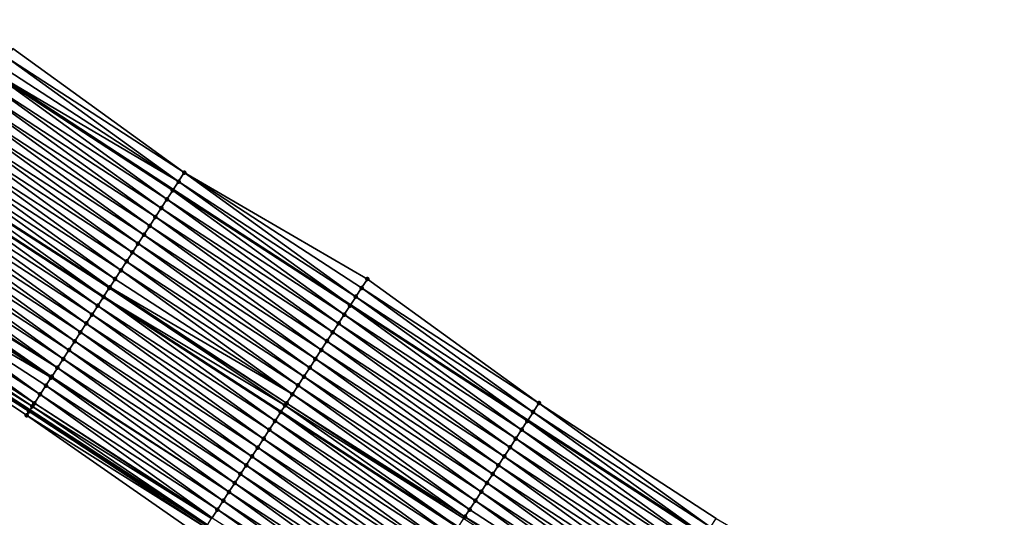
# Model space of a CAD drawing. Header units: feet. Extents: x 2017424 to 2024169, y 808042 to 818730.
# Tile 273 of 329: x 2021786 to 2021879, y 814886 to 814933. Entities that reach past the tile are written whole.
import ezdxf

# ---------------------------------------------------------------- set-up
doc = ezdxf.new("R2010")
doc.units = ezdxf.units.FT
doc.header["$MEASUREMENT"] = 0
for name, color, linetype, lineweight in [('EP_Travel Lane', 172, 'Continuous', 53), ('NB-Road Shots', 141, 'Continuous', 100), ('NB-Road X-Section', 40, 'Continuous', 13), ('STRIPING', 60, 'Continuous', 53)]:
    doc.layers.add(name, color=color, linetype=linetype, lineweight=lineweight)
doc.layers.add('I-77-MM15-17_NB-Surface-BORDER', color=7, linetype='Continuous')
doc.layers.add('I-77-MM15-17_NB-Surface-TIN', color=7, linetype='Continuous')

msp = doc.modelspace()

# ---------------------------------------------------------------- linework, layer by layer
at = {"layer": 'EP_Travel Lane'}
for points in [[(2021582.832072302, 815059.0955359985, 243.9616392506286), (2021599.030006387, 815047.9141946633, 244.4172410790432), (2021615.846685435, 815037.092361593, 244.738032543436), (2021632.660341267, 815026.2724740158, 245.2276006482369), (2021649.444049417, 815015.3863748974, 245.6328222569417), (2021666.188384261, 815004.4595827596, 246.1222507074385), (2021682.93083216, 814993.5340219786, 246.6919908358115), (2021699.67319077, 814982.6085194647, 247.2655303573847), (2021716.415935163, 814971.6827652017, 247.8226491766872), (2021733.158527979, 814960.7571098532, 248.386220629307), (2021749.900246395, 814949.8320251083, 248.9870081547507), (2021766.641807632, 814938.9070429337, 249.5944856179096), (2021783.383765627, 814927.9818018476, 250.1850750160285), (2021800.125270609, 814917.0568563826, 250.7949485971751), (2021816.880822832, 814906.1512384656, 251.4447637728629), (2021833.642137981, 814895.2612604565, 252.1279127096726), (2021850.40309877, 814884.3715126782, 252.8234227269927), (2021867.163695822, 814873.4820012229, 253.5316209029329), (2021883.924481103, 814862.5923674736, 254.2332520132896), (2021900.685677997, 814851.7024662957, 254.9205264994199), (2021917.447460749, 814840.8121844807, 255.587366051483), (2021934.209168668, 814829.9219512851, 256.2568154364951), (2021950.970670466, 814819.0318520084, 256.9334546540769), (2021967.732492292, 814808.1415448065, 257.5989318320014)], [(2021568.657210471, 815038.6342230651, 244.6175538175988), (2021585.467176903, 815027.0171468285, 244.9923675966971), (2021602.204643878, 815016.0722930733, 245.2916457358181), (2021618.939905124, 815005.1288816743, 245.714643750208), (2021635.685867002, 814994.2232422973, 246.0701522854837), (2021652.45550403, 814983.3323883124, 246.500877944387), (2021669.222810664, 814972.4430477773, 247.0306497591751), (2021685.989110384, 814961.5543611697, 247.6032181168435), (2021702.754910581, 814950.6659989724, 248.1970182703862), (2021719.521193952, 814939.7773229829, 248.7702812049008), (2021736.287310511, 814928.8887553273, 249.3506341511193), (2021753.05206261, 814918.0010738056, 249.9889786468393), (2021769.816972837, 814907.1132895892, 250.6206040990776), (2021786.5820769, 814896.2253794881, 251.2439869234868), (2021803.340871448, 814885.3389178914, 251.886172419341), (2021820.10320424, 814874.4482787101, 252.5338270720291), (2021836.863933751, 814863.5586811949, 253.2374042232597), (2021853.625174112, 814852.6687517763, 253.9231614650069), (2021870.385093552, 814841.7796805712, 254.6549955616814), (2021887.146306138, 814830.8897691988, 255.3417227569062), (2021903.907269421, 814820.0000198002, 256.0371455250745), (2021920.669073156, 814809.1097243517, 256.7032531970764), (2021937.431189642, 814798.2192257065, 257.3584516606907), (2021954.191731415, 814787.329750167, 258.0685761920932)]]:
    msp.add_polyline3d(points, dxfattribs=at)
at = {"layer": 'I-77-MM15-17_NB-Surface-BORDER', "color": 3, "linetype": 'Continuous', "lineweight": -3}
for points in [[(2021784.953433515, 814930.3929008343, 250.0692145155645), (2021801.173190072, 814918.6672616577, 250.7319945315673), (2021818.485230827, 814908.6140527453, 251.3394175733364), (2021834.700053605, 814896.8866068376, 252.0809860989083), (2021851.461611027, 814885.9964699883, 252.7556622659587), (2021868.767497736, 814875.9452049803, 253.447346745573), (2021884.437023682, 814863.3795158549, 254.2056566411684), (2021902.289474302, 814854.165670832, 254.8364021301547), (2021917.95994105, 814841.5993704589, 255.5618973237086), (2021935.517226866, 814831.9303430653, 256.178629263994), (2021951.48305417, 814819.819097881, 256.911309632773), (2021968.025621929, 814808.5923792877, 257.5935761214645)], [(2021953.582709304, 814786.3907948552, 258.043417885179), (2021937.089789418, 814797.6932051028, 257.3496178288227), (2021920.069370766, 814808.1864299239, 256.6990730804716), (2021903.305952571, 814819.073321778, 256.0183254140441), (2021886.588477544, 814830.0299460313, 255.3219448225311), (2021869.851605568, 814840.9572806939, 254.6345711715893), (2021853.190682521, 814851.9977604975, 253.8874113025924), (2021836.726386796, 814863.3464526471, 253.2290681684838), (2021819.404543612, 814873.3718366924, 252.5163250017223), (2021802.678327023, 814884.318314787, 251.8726644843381), (2021786.267550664, 814895.7407346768, 251.2377982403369), (2021769.636382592, 814906.8350176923, 250.6169466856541)]]:
    msp.add_polyline3d(points, dxfattribs=at)
at = {"layer": 'I-77-MM15-17_NB-Surface-TIN', "color": 128, "linetype": 'Continuous', "lineweight": -3}
for points in [[(2021801.173190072, 814918.6672616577, 250.7319945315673), (2021784.953433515, 814930.3929008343, 250.0692145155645), (2021784.407830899, 814929.5548560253, 250.1101036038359)], [(2021800.627754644, 814917.8291082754, 250.7657778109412), (2021784.407830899, 814929.5548560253, 250.1101036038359), (2021783.862199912, 814928.7168296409, 250.1521984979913)], [(2021800.627754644, 814917.8291082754, 250.7657778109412), (2021801.173190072, 814918.6672616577, 250.7319945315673), (2021784.407830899, 814929.5548560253, 250.1101036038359)], [(2021800.627754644, 814917.8291082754, 250.7657778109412), (2021783.862199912, 814928.7168296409, 250.1521984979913), (2021783.383765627, 814927.9818018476, 250.1850750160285)], [(2021799.537028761, 814916.1527073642, 250.8271829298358), (2021783.316677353, 814927.8787328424, 250.1896851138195), (2021782.771372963, 814927.0404943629, 250.2178993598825)], [(2021783.316677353, 814927.8787328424, 250.1896851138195), (2021800.125270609, 814917.0568563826, 250.7949485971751), (2021783.383765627, 814927.9818018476, 250.1850750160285)], [(2021800.082369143, 814916.9909224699, 250.7974391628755), (2021800.125270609, 814917.0568563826, 250.7949485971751), (2021783.316677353, 814927.8787328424, 250.1896851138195)], [(2021799.537028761, 814916.1527073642, 250.8271829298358), (2021800.082369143, 814916.9909224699, 250.7974391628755), (2021783.316677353, 814927.8787328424, 250.1896851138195)], [(2021800.627754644, 814917.8291082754, 250.7657778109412), (2021783.383765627, 814927.9818018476, 250.1850750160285), (2021800.125270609, 814917.0568563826, 250.7949485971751)], [(2021798.991793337, 814915.3144240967, 250.8524658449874), (2021782.771372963, 814927.0404943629, 250.2178993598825), (2021782.22611899, 814926.2022231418, 250.2439708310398)], [(2021798.991793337, 814915.3144240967, 250.8524658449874), (2021799.537028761, 814916.1527073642, 250.8271829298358), (2021782.771372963, 814927.0404943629, 250.2178993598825)], [(2021798.44651293, 814914.4761700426, 250.8796606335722), (2021782.22611899, 814926.2022231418, 250.2439708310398), (2021781.680850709, 814925.3639612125, 250.270650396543)], [(2021798.44651293, 814914.4761700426, 250.8796606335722), (2021798.991793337, 814915.3144240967, 250.8524658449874), (2021782.22611899, 814926.2022231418, 250.2439708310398)], [(2021797.901249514, 814913.6379049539, 250.9061332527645), (2021781.680850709, 814925.3639612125, 250.270650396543), (2021781.135575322, 814924.525703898, 250.2976320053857)], [(2021797.901249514, 814913.6379049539, 250.9061332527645), (2021798.44651293, 814914.4761700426, 250.8796606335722), (2021781.680850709, 814925.3639612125, 250.270650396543)], [(2021797.356048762, 814912.7995991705, 250.9299425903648), (2021781.135575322, 814924.525703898, 250.2976320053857), (2021780.59031661, 814923.6874357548, 250.3239049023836)], [(2021797.356048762, 814912.7995991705, 250.9299425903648), (2021797.901249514, 814913.6379049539, 250.9061332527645), (2021781.135575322, 814924.525703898, 250.2976320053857)], [(2021796.265811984, 814911.1228806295, 250.9705603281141), (2021780.045117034, 814922.8491292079, 250.347664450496), (2021779.500017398, 814922.0107577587, 250.3671764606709)], [(2021796.810892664, 814911.9612643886, 250.9518541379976), (2021780.59031661, 814923.6874357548, 250.3239049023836), (2021780.045117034, 814922.8491292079, 250.347664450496)], [(2021796.265811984, 814911.1228806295, 250.9705603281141), (2021796.810892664, 814911.9612643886, 250.9518541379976), (2021780.045117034, 814922.8491292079, 250.347664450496)], [(2021796.810892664, 814911.9612643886, 250.9518541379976), (2021797.356048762, 814912.7995991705, 250.9299425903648), (2021780.59031661, 814923.6874357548, 250.3239049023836)], [(2021795.720686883, 814910.2845257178, 250.9911544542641), (2021779.500017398, 814922.0107577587, 250.3671764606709), (2021778.95495205, 814921.1723640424, 250.3852311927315)], [(2021795.720686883, 814910.2845257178, 250.9911544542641), (2021796.265811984, 814911.1228806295, 250.9705603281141), (2021779.500017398, 814922.0107577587, 250.3671764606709)], [(2021795.175491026, 814909.4462167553, 251.014755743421), (2021778.95495205, 814921.1723640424, 250.3852311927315), (2021778.409860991, 814920.3339870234, 250.4043786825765)], [(2021795.175491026, 814909.4462167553, 251.014755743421), (2021795.720686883, 814910.2845257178, 250.9911544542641), (2021778.95495205, 814921.1723640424, 250.3852311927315)], [(2021794.630249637, 814908.6079373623, 251.0402922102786), (2021778.409860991, 814920.3339870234, 250.4043786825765), (2021777.864692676, 814919.4956601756, 250.4268096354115)], [(2021794.630249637, 814908.6079373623, 251.0402922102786), (2021795.175491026, 814909.4462167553, 251.014755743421), (2021778.409860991, 814920.3339870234, 250.4043786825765)], [(2021794.133497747, 814907.844075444, 251.0609848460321), (2021777.864692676, 814919.4956601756, 250.4268096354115), (2021777.319515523, 814918.6573390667, 250.4496161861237)], [(2021794.133497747, 814907.844075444, 251.0609848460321), (2021794.630249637, 814908.6079373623, 251.0402922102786), (2021777.864692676, 814919.4956601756, 250.4268096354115)], [(2021777.273234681, 814918.5861620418, 250.4513428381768), (2021776.780669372, 814917.8285697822, 250.4685978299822), (2021793.54623637, 814906.9408416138, 251.0816760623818)], [(2021794.085080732, 814907.7696108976, 251.0627480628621), (2021777.319515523, 814918.6573390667, 250.4496161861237), (2021777.273234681, 814918.5861620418, 250.4513428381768)], [(2021794.085080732, 814907.7696108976, 251.0627480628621), (2021777.273234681, 814918.5861620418, 250.4513428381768), (2021793.54623637, 814906.9408416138, 251.0816760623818)], [(2021794.085080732, 814907.7696108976, 251.0627480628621), (2021794.133497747, 814907.844075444, 251.0609848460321), (2021777.319515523, 814918.6573390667, 250.4496161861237)], [(2021817.393357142, 814906.9383979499, 251.4175482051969), (2021801.173190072, 814918.6672616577, 250.7319945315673), (2021800.627754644, 814917.8291082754, 250.7657778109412)], [(2021817.393357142, 814906.9383979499, 251.4175482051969), (2021817.939266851, 814907.7762429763, 251.3794293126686), (2021801.173190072, 814918.6672616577, 250.7319945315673)], [(2021817.939266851, 814907.7762429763, 251.3794293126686), (2021818.485230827, 814908.6140527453, 251.3394175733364), (2021801.173190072, 814918.6672616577, 250.7319945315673)], [(2021792.994933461, 814906.0928342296, 251.0995616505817), (2021776.774423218, 814917.818962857, 250.4688166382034), (2021776.22935091, 814916.9805736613, 250.4871672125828)], [(2021793.53998967, 814906.9312338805, 251.081895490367), (2021776.780669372, 814917.8285697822, 250.4685978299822), (2021776.774423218, 814917.818962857, 250.4688166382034)], [(2021792.994933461, 814906.0928342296, 251.0995616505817), (2021793.53998967, 814906.9312338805, 251.081895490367), (2021776.774423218, 814917.818962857, 250.4688166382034)], [(2021793.53998967, 814906.9312338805, 251.081895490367), (2021793.54623637, 814906.9408416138, 251.0816760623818), (2021776.780669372, 814917.8285697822, 250.4685978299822)], [(2021800.627754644, 814917.8291082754, 250.7657778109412), (2021800.125270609, 814917.0568563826, 250.7949485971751), (2021816.880822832, 814906.1512384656, 251.4447637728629)], [(2021817.393357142, 814906.9383979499, 251.4175482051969), (2021800.627754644, 814917.8291082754, 250.7657778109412), (2021816.880822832, 814906.1512384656, 251.4447637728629)], [(2021792.449857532, 814905.2544473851, 251.1180659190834), (2021776.22935091, 814916.9805736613, 250.4871672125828), (2021775.684377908, 814916.1421199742, 250.5012971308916)], [(2021792.449857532, 814905.2544473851, 251.1180659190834), (2021792.994933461, 814906.0928342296, 251.0995616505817), (2021776.22935091, 814916.9805736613, 250.4871672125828)], [(2021816.302150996, 814905.2623094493, 251.4723946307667), (2021800.082369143, 814916.9909224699, 250.7974391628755), (2021799.537028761, 814916.1527073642, 250.8271829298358)], [(2021816.847709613, 814906.1003825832, 251.4465220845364), (2021800.125270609, 814917.0568563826, 250.7949485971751), (2021800.082369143, 814916.9909224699, 250.7974391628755)], [(2021816.302150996, 814905.2623094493, 251.4723946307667), (2021816.847709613, 814906.1003825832, 251.4465220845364), (2021800.082369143, 814916.9909224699, 250.7974391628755)], [(2021816.847709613, 814906.1003825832, 251.4465220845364), (2021816.880822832, 814906.1512384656, 251.4447637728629), (2021800.125270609, 814917.0568563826, 250.7949485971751)], [(2021791.904860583, 814904.4160092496, 251.1332134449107), (2021775.684377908, 814916.1421199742, 250.5012971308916), (2021775.139413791, 814915.3036605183, 250.5150495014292)], [(2021791.904860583, 814904.4160092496, 251.1332134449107), (2021792.449857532, 814905.2544473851, 251.1180659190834), (2021775.684377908, 814916.1421199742, 250.5012971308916)], [(2021815.756635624, 814904.4242082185, 251.4967587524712), (2021799.537028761, 814916.1527073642, 250.8271829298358), (2021798.991793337, 814915.3144240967, 250.8524658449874)], [(2021815.756635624, 814904.4242082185, 251.4967587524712), (2021816.302150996, 814905.2623094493, 251.4723946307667), (2021799.537028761, 814916.1527073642, 250.8271829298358)], [(2021791.359859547, 814903.577573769, 251.1485347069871), (2021775.139413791, 814915.3036605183, 250.5150495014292), (2021774.594385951, 814914.4652424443, 250.5315101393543)], [(2021791.359859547, 814903.577573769, 251.1485347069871), (2021791.904860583, 814904.4160092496, 251.1332134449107), (2021775.139413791, 814915.3036605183, 250.5150495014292)], [(2021814.665492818, 814902.7480785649, 251.5493958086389), (2021798.44651293, 814914.4761700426, 250.8796606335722), (2021797.901249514, 814913.6379049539, 250.9061332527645)], [(2021815.211062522, 814903.5861444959, 251.5231365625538), (2021798.991793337, 814915.3144240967, 250.8524658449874), (2021798.44651293, 814914.4761700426, 250.8796606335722)], [(2021814.665492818, 814902.7480785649, 251.5493958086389), (2021815.211062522, 814903.5861444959, 251.5231365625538), (2021798.44651293, 814914.4761700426, 250.8796606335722)], [(2021815.211062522, 814903.5861444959, 251.5231365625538), (2021815.756635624, 814904.4242082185, 251.4967587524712), (2021798.991793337, 814915.3144240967, 250.8524658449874)], [(2021790.269694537, 814901.9008086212, 251.1861022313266), (2021774.049333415, 814913.626840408, 250.5490203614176), (2021773.50423989, 814912.7884649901, 250.5682726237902)], [(2021790.81481261, 814902.7391680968, 251.1658068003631), (2021774.594385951, 814914.4652424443, 250.5315101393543), (2021774.049333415, 814913.626840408, 250.5490203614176)], [(2021790.269694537, 814901.9008086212, 251.1861022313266), (2021790.81481261, 814902.7391680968, 251.1658068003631), (2021774.049333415, 814913.626840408, 250.5490203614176)], [(2021790.81481261, 814902.7391680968, 251.1658068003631), (2021791.359859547, 814903.577573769, 251.1485347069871), (2021774.594385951, 814914.4652424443, 250.5315101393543)], [(2021814.119982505, 814901.9099740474, 251.5735834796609), (2021797.901249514, 814913.6379049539, 250.9061332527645), (2021797.356048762, 814912.7995991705, 250.9299425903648)], [(2021814.119982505, 814901.9099740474, 251.5735834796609), (2021814.665492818, 814902.7480785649, 251.5493958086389), (2021797.901249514, 814913.6379049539, 250.9061332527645)], [(2021789.724751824, 814901.0623352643, 251.1989446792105), (2021773.50423989, 814912.7884649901, 250.5682726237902), (2021772.95926605, 814911.950011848, 250.5824382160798)], [(2021789.724751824, 814901.0623352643, 251.1989446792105), (2021790.269694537, 814901.9008086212, 251.1861022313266), (2021773.50423989, 814912.7884649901, 250.5682726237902)], [(2021813.574595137, 814901.0717896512, 251.5934827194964), (2021797.356048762, 814912.7995991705, 250.9299425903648), (2021796.810892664, 814911.9612643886, 250.9518541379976)], [(2021813.574595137, 814901.0717896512, 251.5934827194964), (2021814.119982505, 814901.9099740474, 251.5735834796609), (2021797.356048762, 814912.7995991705, 250.9299425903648)], [(2021789.179922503, 814900.2237882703, 251.2069679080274), (2021772.95926605, 814911.950011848, 250.5824382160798), (2021772.41439876, 814911.1114895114, 250.5920753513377)], [(2021789.179922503, 814900.2237882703, 251.2069679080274), (2021789.724751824, 814901.0623352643, 251.1989446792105), (2021772.95926605, 814911.950011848, 250.5824382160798)], [(2021813.029242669, 814900.2335825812, 251.6121646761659), (2021796.810892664, 814911.9612643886, 250.9518541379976), (2021796.265811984, 814911.1228806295, 250.9705603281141)], [(2021813.029242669, 814900.2335825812, 251.6121646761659), (2021813.574595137, 814901.0717896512, 251.5934827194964), (2021796.810892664, 814911.9612643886, 250.9518541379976)], [(2021788.635094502, 814899.385240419, 251.214935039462), (2021772.188877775, 814910.7643680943, 250.5949695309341), (2021771.869619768, 814910.2729098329, 250.5979597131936)], [(2021789.179922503, 814900.2237882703, 251.2069679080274), (2021772.41439876, 814911.1114895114, 250.5920753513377), (2021772.188877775, 814910.7643680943, 250.5949695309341)], [(2021788.635094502, 814899.385240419, 251.214935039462), (2021789.179922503, 814900.2237882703, 251.2069679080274), (2021772.188877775, 814910.7643680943, 250.5949695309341)], [(2021812.483871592, 814899.3953876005, 251.6314956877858), (2021796.265811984, 814911.1228806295, 250.9705603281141), (2021795.720686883, 814910.2845257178, 250.9911544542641)], [(2021812.483871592, 814899.3953876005, 251.6314956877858), (2021813.029242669, 814900.2335825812, 251.6121646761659), (2021796.265811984, 814911.1228806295, 250.9705603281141)], [(2021788.577272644, 814899.2962432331, 251.2157176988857), (2021771.869619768, 814910.2729098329, 250.5979597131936), (2021771.324776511, 814909.4343718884, 250.6065753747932)], [(2021788.577272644, 814899.2962432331, 251.2157176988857), (2021788.635094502, 814899.385240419, 251.214935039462), (2021771.869619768, 814910.2729098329, 250.5979597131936)], [(2021811.938408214, 814898.5572525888, 251.6540462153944), (2021795.720686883, 814910.2845257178, 250.9911544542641), (2021795.175491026, 814909.4462167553, 251.014755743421)], [(2021811.938408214, 814898.5572525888, 251.6540462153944), (2021812.483871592, 814899.3953876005, 251.6314956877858), (2021795.720686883, 814910.2845257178, 250.9911544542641)], [(2021787.545365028, 814897.7081924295, 251.2339918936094), (2021771.324776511, 814909.4343718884, 250.6065753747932), (2021770.779898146, 814908.5958567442, 250.6166832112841)], [(2021787.545365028, 814897.7081924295, 251.2339918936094), (2021788.090262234, 814898.5466953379, 251.2230834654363), (2021771.324776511, 814909.4343718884, 250.6065753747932)], [(2021788.090262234, 814898.5466953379, 251.2230834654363), (2021788.577272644, 814899.2962432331, 251.2157176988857), (2021771.324776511, 814909.4343718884, 250.6065753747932)], [(2021811.392864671, 814897.7191696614, 251.6793929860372), (2021795.175491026, 814909.4462167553, 251.014755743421), (2021794.630249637, 814908.6079373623, 251.0402922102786)], [(2021811.392864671, 814897.7191696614, 251.6793929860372), (2021811.938408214, 814898.5572525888, 251.6540462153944), (2021795.175491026, 814909.4462167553, 251.014755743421)], [(2021787.000427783, 814896.869715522, 251.2466019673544), (2021770.779898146, 814908.5958567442, 250.6166832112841), (2021770.235009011, 814907.7573485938, 250.627248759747)], [(2021787.000427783, 814896.869715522, 251.2466019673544), (2021787.545365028, 814897.7081924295, 251.2339918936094), (2021770.779898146, 814908.5958567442, 250.6166832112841)], [(2021811.392864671, 814897.7191696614, 251.6793929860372), (2021794.630249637, 814908.6079373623, 251.0402922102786), (2021794.133497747, 814907.844075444, 251.0609848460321)], [(2021817.939266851, 814907.7762429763, 251.3794293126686), (2021834.700053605, 814896.8866068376, 252.0809860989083), (2021818.485230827, 814908.6140527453, 251.3394175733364)], [(2021786.506266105, 814896.1085747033, 251.2426890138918), (2021769.816972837, 814907.1132895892, 250.6206040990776), (2021769.690578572, 814906.9185425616, 250.6183193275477)], [(2021786.811568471, 814896.578966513, 251.2479159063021), (2021770.18928549, 814907.6869452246, 250.6273342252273), (2021769.816972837, 814907.1132895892, 250.6206040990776)], [(2021786.811568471, 814896.578966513, 251.2479159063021), (2021769.816972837, 814907.1132895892, 250.6206040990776), (2021786.5820769, 814896.2253794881, 251.2439869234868)], [(2021786.506266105, 814896.1085747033, 251.2426890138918), (2021786.5820769, 814896.2253794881, 251.2439869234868), (2021769.816972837, 814907.1132895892, 250.6206040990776)], [(2021787.000427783, 814896.869715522, 251.2466019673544), (2021770.235009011, 814907.7573485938, 250.627248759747), (2021770.18928549, 814907.6869452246, 250.6273342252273)], [(2021786.811568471, 814896.578966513, 251.2479159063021), (2021787.000427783, 814896.869715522, 251.2466019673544), (2021770.18928549, 814907.6869452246, 250.6273342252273)], [(2021810.711482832, 814896.6720791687, 251.7058231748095), (2021794.085080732, 814907.7696108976, 251.0627480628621), (2021793.54623637, 814906.9408416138, 251.0816760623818)], [(2021810.847438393, 814896.8810105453, 251.700649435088), (2021794.133497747, 814907.844075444, 251.0609848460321), (2021794.085080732, 814907.7696108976, 251.0627480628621)], [(2021810.711482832, 814896.6720791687, 251.7058231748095), (2021810.847438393, 814896.8810105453, 251.700649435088), (2021794.085080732, 814907.7696108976, 251.0627480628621)], [(2021810.847438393, 814896.8810105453, 251.700649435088), (2021811.392864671, 814897.7191696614, 251.6793929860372), (2021794.133497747, 814907.844075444, 251.0609848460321)], [(2021817.393357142, 814906.9383979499, 251.4175482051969), (2021834.154465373, 814896.0485529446, 252.1078917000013), (2021817.939266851, 814907.7762429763, 251.3794293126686)], [(2021817.939266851, 814907.7762429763, 251.3794293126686), (2021834.154465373, 814896.0485529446, 252.1078917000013), (2021834.700053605, 814896.8866068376, 252.0809860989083)], [(2021786.506266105, 814896.1085747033, 251.2426890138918), (2021769.690578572, 814906.9185425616, 250.6183193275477), (2021769.636382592, 814906.8350176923, 250.6169466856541)], [(2021786.506266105, 814896.1085747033, 251.2426890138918), (2021769.636382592, 814906.8350176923, 250.6169466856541), (2021786.267550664, 814895.7407346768, 251.2377982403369)], [(2021809.21140439, 814894.3663741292, 251.7558789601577), (2021792.994933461, 814906.0928342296, 251.0995616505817), (2021792.449857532, 814905.2544473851, 251.1180659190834)], [(2021809.756744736, 814895.2045890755, 251.7376198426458), (2021793.53998967, 814906.9312338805, 251.081895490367), (2021792.994933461, 814906.0928342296, 251.0995616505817)], [(2021809.21140439, 814894.3663741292, 251.7558789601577), (2021809.756744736, 814895.2045890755, 251.7376198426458), (2021792.994933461, 814906.0928342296, 251.0995616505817)], [(2021810.302090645, 814896.0428004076, 251.7191667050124), (2021793.54623637, 814906.9408416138, 251.0816760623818), (2021793.53998967, 814906.9312338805, 251.081895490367)], [(2021809.756744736, 814895.2045890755, 251.7376198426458), (2021810.302090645, 814896.0428004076, 251.7191667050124), (2021793.53998967, 814906.9312338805, 251.081895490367)], [(2021810.302090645, 814896.0428004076, 251.7191667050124), (2021810.308339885, 814896.0524061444, 251.7189630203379), (2021793.54623637, 814906.9408416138, 251.0816760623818)], [(2021810.711482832, 814896.6720791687, 251.7058231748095), (2021793.54623637, 814906.9408416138, 251.0816760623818), (2021810.308339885, 814896.0524061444, 251.7189630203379)], [(2021816.302150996, 814905.2623094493, 251.4723946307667), (2021833.063561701, 814894.3722679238, 252.1521877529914), (2021816.847709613, 814906.1003825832, 251.4465220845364)], [(2021816.847709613, 814906.1003825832, 251.4465220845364), (2021833.609037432, 814895.210394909, 252.1292062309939), (2021816.880822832, 814906.1512384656, 251.4447637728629)], [(2021816.847709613, 814906.1003825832, 251.4465220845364), (2021833.063561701, 814894.3722679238, 252.1521877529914), (2021833.609037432, 814895.210394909, 252.1292062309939)], [(2021817.393357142, 814906.9383979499, 251.4175482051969), (2021816.880822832, 814906.1512384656, 251.4447637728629), (2021833.642137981, 814895.2612604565, 252.1279127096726)], [(2021833.609037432, 814895.210394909, 252.1292062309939), (2021833.642137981, 814895.2612604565, 252.1279127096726), (2021816.880822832, 814906.1512384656, 251.4447637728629)], [(2021817.393357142, 814906.9383979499, 251.4175482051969), (2021833.642137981, 814895.2612604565, 252.1279127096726), (2021834.154465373, 814896.0485529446, 252.1078917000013)], [(2021808.666184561, 814893.5280808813, 251.7699343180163), (2021792.449857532, 814905.2544473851, 251.1180659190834), (2021791.904860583, 814904.4160092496, 251.1332134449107)], [(2021808.666184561, 814893.5280808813, 251.7699343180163), (2021809.21140439, 814894.3663741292, 251.7558789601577), (2021792.449857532, 814905.2544473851, 251.1180659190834)], [(2021815.756635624, 814904.4242082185, 251.4967587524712), (2021832.518036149, 814893.5341733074, 252.1769070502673), (2021816.302150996, 814905.2623094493, 251.4723946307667)], [(2021816.302150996, 814905.2623094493, 251.4723946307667), (2021832.518036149, 814893.5341733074, 252.1769070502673), (2021833.063561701, 814894.3722679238, 252.1521877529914)], [(2021808.120935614, 814892.689806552, 251.7850053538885), (2021791.904860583, 814904.4160092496, 251.1332134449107), (2021791.359859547, 814903.577573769, 251.1485347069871)], [(2021808.120935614, 814892.689806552, 251.7850053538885), (2021808.666184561, 814893.5280808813, 251.7699343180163), (2021791.904860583, 814904.4160092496, 251.1332134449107)], [(2021815.211062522, 814903.5861444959, 251.5231365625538), (2021831.972506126, 814892.6960815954, 252.2017822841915), (2021815.756635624, 814904.4242082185, 251.4967587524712)], [(2021815.756635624, 814904.4242082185, 251.4967587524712), (2021831.972506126, 814892.6960815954, 252.2017822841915), (2021832.518036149, 814893.5341733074, 252.1769070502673)], [(2021807.575607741, 814891.8515835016, 251.8028293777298), (2021791.359859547, 814903.577573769, 251.1485347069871), (2021790.81481261, 814902.7391680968, 251.1658068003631)], [(2021807.575607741, 814891.8515835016, 251.8028293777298), (2021808.120935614, 814892.689806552, 251.7850053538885), (2021791.359859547, 814903.577573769, 251.1485347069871)], [(2021814.665492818, 814902.7480785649, 251.5493958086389), (2021831.426959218, 814891.8580008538, 252.2272464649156), (2021815.211062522, 814903.5861444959, 251.5231365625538)], [(2021815.211062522, 814903.5861444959, 251.5231365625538), (2021831.426959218, 814891.8580008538, 252.2272464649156), (2021831.972506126, 814892.6960815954, 252.2017822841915)], [(2021807.030167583, 814891.0134334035, 251.8245699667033), (2021790.81481261, 814902.7391680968, 251.1658068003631), (2021790.269694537, 814901.9008086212, 251.1861022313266)], [(2021807.030167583, 814891.0134334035, 251.8245699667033), (2021807.575607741, 814891.8515835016, 251.8028293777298), (2021790.81481261, 814902.7391680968, 251.1658068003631)], [(2021814.119982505, 814901.9099740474, 251.5735834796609), (2021830.881390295, 814891.0199344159, 252.2534785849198), (2021814.665492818, 814902.7480785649, 251.5493958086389)], [(2021814.665492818, 814902.7480785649, 251.5493958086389), (2021830.881390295, 814891.0199344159, 252.2534785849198), (2021831.426959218, 814891.8580008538, 252.2272464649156)], [(2021806.484949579, 814890.1751389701, 251.8385616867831), (2021790.269694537, 814901.9008086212, 251.1861022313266), (2021789.724751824, 814901.0623352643, 251.1989446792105)], [(2021806.484949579, 814890.1751389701, 251.8385616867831), (2021807.030167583, 814891.0134334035, 251.8245699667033), (2021790.269694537, 814901.9008086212, 251.1861022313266)], [(2021813.574595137, 814901.0717896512, 251.5934827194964), (2021830.335891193, 814890.1818226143, 252.2772752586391), (2021814.119982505, 814901.9099740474, 251.5735834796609)], [(2021814.119982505, 814901.9099740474, 251.5735834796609), (2021830.335891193, 814890.1818226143, 252.2772752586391), (2021830.881390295, 814891.0199344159, 252.2534785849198)], [(2021805.939963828, 814889.3366936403, 251.844452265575), (2021789.724751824, 814901.0623352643, 251.1989446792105), (2021789.179922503, 814900.2237882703, 251.2069679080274)], [(2021805.939963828, 814889.3366936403, 251.844452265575), (2021806.484949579, 814890.1751389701, 251.8385616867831), (2021789.724751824, 814901.0623352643, 251.1989446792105)], [(2021813.029242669, 814900.2335825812, 251.6121646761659), (2021829.790590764, 814889.3435817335, 252.2941421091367), (2021813.574595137, 814901.0717896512, 251.5934827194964)], [(2021813.574595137, 814901.0717896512, 251.5934827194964), (2021829.790590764, 814889.3435817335, 252.2941421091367), (2021830.335891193, 814890.1818226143, 252.2772752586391)], [(2021805.394949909, 814888.498266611, 251.8513253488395), (2021789.179922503, 814900.2237882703, 251.2069679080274), (2021788.635094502, 814899.385240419, 251.214935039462)], [(2021805.394949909, 814888.498266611, 251.8513253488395), (2021805.939963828, 814889.3366936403, 251.844452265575), (2021789.179922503, 814900.2237882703, 251.2069679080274)], [(2021812.483871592, 814899.3953876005, 251.6314956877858), (2021829.245339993, 814888.5053085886, 252.3092768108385), (2021813.029242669, 814900.2335825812, 251.6121646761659)], [(2021813.029242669, 814900.2335825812, 251.6121646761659), (2021829.245339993, 814888.5053085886, 252.3092768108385), (2021829.790590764, 814889.3435817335, 252.2941421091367)], [(2021804.849873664, 814887.6598800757, 251.8603724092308), (2021788.577272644, 814899.2962432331, 251.2157176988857), (2021788.090262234, 814898.5466953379, 251.2230834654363)], [(2021805.394949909, 814888.498266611, 251.8513253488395), (2021788.635094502, 814899.385240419, 251.214935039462), (2021788.577272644, 814899.2962432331, 251.2157176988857)], [(2021804.849873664, 814887.6598800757, 251.8603724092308), (2021805.394949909, 814888.498266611, 251.8513253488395), (2021788.577272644, 814899.2962432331, 251.2157176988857)], [(2021811.938408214, 814898.5572525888, 251.6540462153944), (2021828.699947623, 814887.6671274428, 252.3293506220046), (2021812.483871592, 814899.3953876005, 251.6314956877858)], [(2021812.483871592, 814899.3953876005, 251.6314956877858), (2021828.699947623, 814887.6671274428, 252.3293506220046), (2021829.245339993, 814888.5053085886, 252.3092768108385)], [(2021804.304649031, 814886.8215899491, 251.8745953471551), (2021788.090262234, 814898.5466953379, 251.2230834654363), (2021787.545365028, 814897.7081924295, 251.2339918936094)], [(2021804.304649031, 814886.8215899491, 251.8745953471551), (2021804.849873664, 814887.6598800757, 251.8603724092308), (2021788.090262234, 814898.5466953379, 251.2230834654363)], [(2021810.847438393, 814896.8810105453, 251.700649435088), (2021827.709322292, 814886.1451154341, 252.3725243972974), (2021811.392864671, 814897.7191696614, 251.6793929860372)], [(2021811.392864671, 814897.7191696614, 251.6793929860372), (2021828.154398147, 814886.8290483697, 252.3549043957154), (2021811.938408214, 814898.5572525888, 251.6540462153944)], [(2021811.392864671, 814897.7191696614, 251.6793929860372), (2021827.709322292, 814886.1451154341, 252.3725243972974), (2021828.154398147, 814886.8290483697, 252.3549043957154)], [(2021811.938408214, 814898.5572525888, 251.6540462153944), (2021828.154398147, 814886.8290483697, 252.3549043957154), (2021828.699947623, 814887.6671274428, 252.3293506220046)], [(2021803.755103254, 814885.976754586, 251.8905019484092), (2021787.000427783, 814896.869715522, 251.2466019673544), (2021786.811568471, 814896.578966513, 251.2479159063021)], [(2021803.804496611, 814886.0527857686, 251.890619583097), (2021787.545365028, 814897.7081924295, 251.2339918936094), (2021787.000427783, 814896.869715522, 251.2466019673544)], [(2021803.755103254, 814885.976754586, 251.8905019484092), (2021803.759375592, 814885.9833315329, 251.8905206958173), (2021787.000427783, 814896.869715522, 251.2466019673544)], [(2021803.759375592, 814885.9833315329, 251.8905206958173), (2021803.804496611, 814886.0527857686, 251.890619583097), (2021787.000427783, 814896.869715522, 251.2466019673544)], [(2021803.804496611, 814886.0527857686, 251.890619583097), (2021804.304649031, 814886.8215899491, 251.8745953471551), (2021787.545365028, 814897.7081924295, 251.2339918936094)], [(2021810.711482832, 814896.6720791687, 251.7058231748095), (2021827.608983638, 814885.9908816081, 252.3757504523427), (2021810.847438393, 814896.8810105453, 251.700649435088)], [(2021810.847438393, 814896.8810105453, 251.700649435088), (2021827.608983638, 814885.9908816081, 252.3757504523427), (2021827.709322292, 814886.1451154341, 252.3725243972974)], [(2021850.915745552, 814885.158596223, 252.7922383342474), (2021834.700053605, 814896.8866068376, 252.0809860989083), (2021834.154465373, 814896.0485529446, 252.1078917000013)], [(2021850.915745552, 814885.158596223, 252.7922383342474), (2021851.461611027, 814885.9964699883, 252.7556622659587), (2021834.700053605, 814896.8866068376, 252.0809860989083)], [(2021803.204414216, 814885.1287100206, 251.8833090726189), (2021786.506266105, 814896.1085747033, 251.2426890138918), (2021786.267550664, 814895.7407346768, 251.2377982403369)], [(2021786.506266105, 814896.1085747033, 251.2426890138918), (2021803.340871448, 814885.3389178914, 251.886172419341), (2021786.5820769, 814896.2253794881, 251.2439869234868)], [(2021803.204414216, 814885.1287100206, 251.8833090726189), (2021803.340871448, 814885.3389178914, 251.886172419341), (2021786.506266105, 814896.1085747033, 251.2426890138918)], [(2021803.379591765, 814885.3985652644, 251.8869849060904), (2021786.811568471, 814896.578966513, 251.2479159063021), (2021786.5820769, 814896.2253794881, 251.2439869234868)], [(2021803.379591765, 814885.3985652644, 251.8869849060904), (2021786.5820769, 814896.2253794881, 251.2439869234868), (2021803.340871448, 814885.3389178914, 251.886172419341)], [(2021803.379591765, 814885.3985652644, 251.8869849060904), (2021803.755103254, 814885.976754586, 251.8905019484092), (2021786.811568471, 814896.578966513, 251.2479159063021)], [(2021809.756744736, 814895.2045890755, 251.7376198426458), (2021826.518481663, 814884.3143356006, 252.4060350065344), (2021810.302090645, 814896.0428004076, 251.7191667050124)], [(2021810.302090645, 814896.0428004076, 251.7191667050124), (2021827.063731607, 814885.1526092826, 252.3909291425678), (2021810.308339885, 814896.0524061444, 251.7189630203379)], [(2021810.302090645, 814896.0428004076, 251.7191667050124), (2021826.518481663, 814884.3143356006, 252.4060350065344), (2021827.063731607, 814885.1526092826, 252.3909291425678)], [(2021810.711482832, 814896.6720791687, 251.7058231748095), (2021810.308339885, 814896.0524061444, 251.7189630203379), (2021827.069980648, 814885.1622165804, 252.3907551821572)], [(2021827.063731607, 814885.1526092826, 252.3909291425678), (2021827.069980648, 814885.1622165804, 252.3907551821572), (2021810.308339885, 814896.0524061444, 251.7189630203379)], [(2021810.711482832, 814896.6720791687, 251.7058231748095), (2021827.069980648, 814885.1622165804, 252.3907551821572), (2021827.608983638, 814885.9908816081, 252.3757504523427)], [(2021834.154465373, 814896.0485529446, 252.1078917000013), (2021833.642137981, 814895.2612604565, 252.1279127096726), (2021850.40309877, 814884.3715126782, 252.8234227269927)], [(2021850.915745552, 814885.158596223, 252.7922383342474), (2021834.154465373, 814896.0485529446, 252.1078917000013), (2021850.40309877, 814884.3715126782, 252.8234227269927)], [(2021803.204414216, 814885.1287100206, 251.8833090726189), (2021786.267550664, 814895.7407346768, 251.2377982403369), (2021802.678327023, 814884.318314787, 251.8726644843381)], [(2021809.21140439, 814894.3663741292, 251.7558789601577), (2021825.973203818, 814883.4760800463, 252.422114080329), (2021809.756744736, 814895.2045890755, 251.7376198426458)], [(2021809.756744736, 814895.2045890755, 251.7376198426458), (2021825.973203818, 814883.4760800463, 252.422114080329), (2021826.518481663, 814884.3143356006, 252.4060350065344)], [(2021849.824317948, 814883.4826516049, 252.8548094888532), (2021833.609037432, 814895.210394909, 252.1292062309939), (2021833.063561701, 814894.3722679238, 252.1521877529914)], [(2021850.369976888, 814884.3206595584, 252.8254375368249), (2021833.642137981, 814895.2612604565, 252.1279127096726), (2021833.609037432, 814895.210394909, 252.1292062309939)], [(2021849.824317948, 814883.4826516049, 252.8548094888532), (2021850.369976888, 814884.3206595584, 252.8254375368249), (2021833.609037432, 814895.210394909, 252.1292062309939)], [(2021850.369976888, 814884.3206595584, 252.8254375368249), (2021850.40309877, 814884.3715126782, 252.8234227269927), (2021833.642137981, 814895.2612604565, 252.1279127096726)], [(2021808.666184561, 814893.5280808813, 251.7699343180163), (2021825.428003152, 814882.6377743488, 252.4355011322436), (2021809.21140439, 814894.3663741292, 251.7558789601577)], [(2021809.21140439, 814894.3663741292, 251.7558789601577), (2021825.428003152, 814882.6377743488, 252.4355011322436), (2021825.973203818, 814883.4760800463, 252.422114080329)], [(2021849.27874404, 814882.6445884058, 252.8812154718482), (2021833.063561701, 814894.3722679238, 252.1521877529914), (2021832.518036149, 814893.5341733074, 252.1769070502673)], [(2021849.27874404, 814882.6445884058, 252.8812154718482), (2021849.824317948, 814883.4826516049, 252.8548094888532), (2021833.063561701, 814894.3722679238, 252.1521877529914)], [(2021808.120935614, 814892.689806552, 251.7850053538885), (2021824.882796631, 814881.7994724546, 252.4490923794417), (2021808.666184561, 814893.5280808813, 251.7699343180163)], [(2021808.666184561, 814893.5280808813, 251.7699343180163), (2021824.882796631, 814881.7994724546, 252.4490923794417), (2021825.428003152, 814882.6377743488, 252.4355011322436)], [(2021848.73315482, 814881.8065351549, 252.908155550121), (2021832.518036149, 814893.5341733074, 252.1769070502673), (2021831.972506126, 814892.6960815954, 252.2017822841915)], [(2021848.73315482, 814881.8065351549, 252.908155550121), (2021849.27874404, 814882.6445884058, 252.8812154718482), (2021832.518036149, 814893.5341733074, 252.1769070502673)], [(2021807.575607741, 814891.8515835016, 251.8028293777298), (2021824.337583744, 814880.9611746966, 252.4629056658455), (2021808.120935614, 814892.689806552, 251.7850053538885)], [(2021808.120935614, 814892.689806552, 251.7850053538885), (2021824.337583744, 814880.9611746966, 252.4629056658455), (2021824.882796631, 814881.7994724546, 252.4490923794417)], [(2021848.187530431, 814880.9685047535, 252.9363223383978), (2021831.972506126, 814892.6960815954, 252.2017822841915), (2021831.426959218, 814891.8580008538, 252.2272464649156)], [(2021848.187530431, 814880.9685047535, 252.9363223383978), (2021848.73315482, 814881.8065351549, 252.908155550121), (2021831.972506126, 814892.6960815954, 252.2017822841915)], [(2021807.030167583, 814891.0134334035, 251.8245699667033), (2021823.792248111, 814880.1229566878, 252.4810004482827), (2021807.575607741, 814891.8515835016, 251.8028293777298)], [(2021807.575607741, 814891.8515835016, 251.8028293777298), (2021823.792248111, 814880.1229566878, 252.4810004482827), (2021824.337583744, 814880.9611746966, 252.4629056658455)], [(2021847.641915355, 814880.130468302, 252.9641643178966), (2021831.426959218, 814891.8580008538, 252.2272464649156), (2021830.881390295, 814891.0199344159, 252.2534785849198)], [(2021847.641915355, 814880.130468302, 252.9641643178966), (2021848.187530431, 814880.9685047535, 252.9363223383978), (2021831.426959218, 814891.8580008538, 252.2272464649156)], [(2021806.484949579, 814890.1751389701, 251.8385616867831), (2021823.247046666, 814879.2846514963, 252.4944146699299), (2021807.030167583, 814891.0134334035, 251.8245699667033)], [(2021807.030167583, 814891.0134334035, 251.8245699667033), (2021823.247046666, 814879.2846514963, 252.4944146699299), (2021823.792248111, 814880.1229566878, 252.4810004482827)], [(2021847.096367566, 814879.2923881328, 252.989659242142), (2021830.881390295, 814891.0199344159, 252.2534785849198), (2021830.335891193, 814890.1818226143, 252.2772752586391)], [(2021847.096367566, 814879.2923881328, 252.989659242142), (2021847.641915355, 814880.130468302, 252.9641643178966), (2021830.881390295, 814891.0199344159, 252.2534785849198)], [(2021805.394949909, 814888.498266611, 251.8513253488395), (2021822.156988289, 814877.6078172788, 252.509226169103), (2021805.939963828, 814889.3366936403, 251.844452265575)], [(2021805.939963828, 814889.3366936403, 251.844452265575), (2021822.702028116, 814878.4462274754, 252.5014493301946), (2021806.484949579, 814890.1751389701, 251.8385616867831)], [(2021805.939963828, 814889.3366936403, 251.844452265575), (2021822.156988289, 814877.6078172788, 252.509226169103), (2021822.702028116, 814878.4462274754, 252.5014493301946)], [(2021806.484949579, 814890.1751389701, 251.8385616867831), (2021822.702028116, 814878.4462274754, 252.5014493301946), (2021823.247046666, 814879.2846514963, 252.4944146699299)], [(2021846.005513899, 814877.6160706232, 253.0322110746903), (2021829.790590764, 814889.3435817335, 252.2941421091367), (2021829.245339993, 814888.5053085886, 252.3092768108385)], [(2021846.550923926, 814878.4542402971, 253.0115213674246), (2021830.335891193, 814890.1818226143, 252.2772752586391), (2021829.790590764, 814889.3435817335, 252.2941421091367)], [(2021846.005513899, 814877.6160706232, 253.0322110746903), (2021846.550923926, 814878.4542402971, 253.0115213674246), (2021829.790590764, 814889.3435817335, 252.2941421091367)], [(2021846.550923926, 814878.4542402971, 253.0115213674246), (2021847.096367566, 814879.2923881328, 252.989659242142), (2021830.335891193, 814890.1818226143, 252.2772752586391)], [(2021804.849873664, 814887.6598800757, 251.8603724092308), (2021821.611898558, 814876.769439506, 252.5187437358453), (2021805.394949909, 814888.498266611, 251.8513253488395)], [(2021805.394949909, 814888.498266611, 251.8513253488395), (2021821.611898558, 814876.769439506, 252.5187437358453), (2021822.156988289, 814877.6078172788, 252.509226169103)], [(2021845.460018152, 814876.7779566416, 253.0558907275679), (2021829.245339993, 814888.5053085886, 252.3092768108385), (2021828.699947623, 814887.6671274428, 252.3293506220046)], [(2021845.460018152, 814876.7779566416, 253.0558907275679), (2021846.005513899, 814877.6160706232, 253.0322110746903), (2021829.245339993, 814888.5053085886, 252.3092768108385)], [(2021804.304649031, 814886.8215899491, 251.8745953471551), (2021821.066665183, 814875.9311550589, 252.5332716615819), (2021804.849873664, 814887.6598800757, 251.8603724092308)], [(2021804.849873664, 814887.6598800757, 251.8603724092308), (2021821.066665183, 814875.9311550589, 252.5332716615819), (2021821.611898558, 814876.769439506, 252.5187437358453)], [(2021844.914431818, 814875.9399015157, 253.0827301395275), (2021828.699947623, 814887.6671274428, 252.3293506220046), (2021828.154398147, 814886.8290483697, 252.3549043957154)], [(2021844.914431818, 814875.9399015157, 253.0827301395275), (2021845.460018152, 814876.7779566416, 253.0558907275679), (2021828.699947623, 814887.6671274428, 252.3293506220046)], [(2021803.804496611, 814886.0527857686, 251.890619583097), (2021820.660567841, 814875.30662367, 252.5414538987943), (2021804.304649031, 814886.8215899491, 251.8745953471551)], [(2021804.304649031, 814886.8215899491, 251.8745953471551), (2021820.660567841, 814875.30662367, 252.5414538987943), (2021821.066665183, 814875.9311550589, 252.5332716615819)], [(2021844.914431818, 814875.9399015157, 253.0827301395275), (2021828.154398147, 814886.8290483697, 252.3549043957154), (2021827.709322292, 814886.1451154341, 252.3725243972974)], [(2021844.368886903, 814875.1018194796, 253.1081248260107), (2021827.709322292, 814886.1451154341, 252.3725243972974), (2021827.608983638, 814885.9908816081, 252.3757504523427)], [(2021844.368886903, 814875.1018194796, 253.1081248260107), (2021844.914431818, 814875.9399015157, 253.0827301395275), (2021827.709322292, 814886.1451154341, 252.3725243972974)]]:
    msp.add_3dface(points, dxfattribs=at)
at = {"layer": 'NB-Road Shots', "lineweight": 100}
for p in [(2021801.173190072, 814918.6672616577, 250.7319945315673), (2021800.627754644, 814917.8291082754, 250.7657778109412), (2021800.082369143, 814916.9909224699, 250.7974391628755), (2021799.537028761, 814916.1527073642, 250.8271829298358), (2021798.44651293, 814914.4761700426, 250.8796606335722), (2021798.991793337, 814915.3144240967, 250.8524658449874), (2021797.901249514, 814913.6379049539, 250.9061332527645), (2021797.356048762, 814912.7995991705, 250.9299425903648), (2021796.810892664, 814911.9612643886, 250.9518541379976), (2021796.265811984, 814911.1228806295, 250.9705603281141), (2021795.720686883, 814910.2845257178, 250.9911544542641), (2021795.175491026, 814909.4462167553, 251.014755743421), (2021794.630249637, 814908.6079373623, 251.0402922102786), (2021818.485230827, 814908.6140527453, 251.3394175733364), (2021794.085080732, 814907.7696108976, 251.0627480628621), (2021794.133497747, 814907.844075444, 251.0609848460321), (2021817.939266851, 814907.7762429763, 251.3794293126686), (2021792.994933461, 814906.0928342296, 251.0995616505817), (2021793.53998967, 814906.9312338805, 251.081895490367), (2021816.847709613, 814906.1003825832, 251.4465220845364), (2021817.393357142, 814906.9383979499, 251.4175482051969), (2021792.449857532, 814905.2544473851, 251.1180659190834), (2021816.302150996, 814905.2623094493, 251.4723946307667), (2021791.904860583, 814904.4160092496, 251.1332134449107), (2021815.756635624, 814904.4242082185, 251.4967587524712), (2021791.359859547, 814903.577573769, 251.1485347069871), (2021815.211062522, 814903.5861444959, 251.5231365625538), (2021790.81481261, 814902.7391680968, 251.1658068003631), (2021814.665492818, 814902.7480785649, 251.5493958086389), (2021790.269694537, 814901.9008086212, 251.1861022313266), (2021814.119982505, 814901.9099740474, 251.5735834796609), (2021789.724751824, 814901.0623352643, 251.1989446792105), (2021813.574595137, 814901.0717896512, 251.5934827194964), (2021789.179922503, 814900.2237882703, 251.2069679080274), (2021813.029242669, 814900.2335825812, 251.6121646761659), (2021788.577272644, 814899.2962432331, 251.2157176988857), (2021788.635094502, 814899.385240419, 251.214935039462), (2021812.483871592, 814899.3953876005, 251.6314956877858), (2021788.090262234, 814898.5466953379, 251.2230834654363), (2021811.392864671, 814897.7191696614, 251.6793929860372), (2021811.938408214, 814898.5572525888, 251.6540462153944), (2021787.000427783, 814896.869715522, 251.2466019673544), (2021787.545365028, 814897.7081924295, 251.2339918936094), (2021810.847438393, 814896.8810105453, 251.700649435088), (2021834.700053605, 814896.8866068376, 252.0809860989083), (2021786.506266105, 814896.1085747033, 251.2426890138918), (2021786.506266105, 814896.1085747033, 251.2426890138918), (2021786.811568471, 814896.578966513, 251.2479159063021), (2021786.811568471, 814896.578966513, 251.2479159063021), (2021810.302090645, 814896.0428004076, 251.7191667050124), (2021810.711482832, 814896.6720791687, 251.7058231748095), (2021834.154465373, 814896.0485529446, 252.1078917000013), (2021786.267550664, 814895.7407346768, 251.2377982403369), (2021786.267550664, 814895.7407346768, 251.2377982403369), (2021809.756744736, 814895.2045890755, 251.7376198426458), (2021833.609037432, 814895.210394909, 252.1292062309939), (2021809.21140439, 814894.3663741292, 251.7558789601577), (2021833.063561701, 814894.3722679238, 252.1521877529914), (2021808.666184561, 814893.5280808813, 251.7699343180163), (2021832.518036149, 814893.5341733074, 252.1769070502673), (2021808.120935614, 814892.689806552, 251.7850053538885), (2021831.972506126, 814892.6960815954, 252.2017822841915), (2021807.575607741, 814891.8515835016, 251.8028293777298), (2021831.426959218, 814891.8580008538, 252.2272464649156), (2021807.030167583, 814891.0134334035, 251.8245699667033), (2021830.881390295, 814891.0199344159, 252.2534785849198), (2021805.939963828, 814889.3366936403, 251.844452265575), (2021806.484949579, 814890.1751389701, 251.8385616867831), (2021829.790590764, 814889.3435817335, 252.2941421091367), (2021830.335891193, 814890.1818226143, 252.2772752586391), (2021805.394949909, 814888.498266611, 251.8513253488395), (2021829.245339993, 814888.5053085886, 252.3092768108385), (2021804.849873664, 814887.6598800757, 251.8603724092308), (2021828.699947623, 814887.6671274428, 252.3293506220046), (2021804.304649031, 814886.8215899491, 251.8745953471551), (2021828.154398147, 814886.8290483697, 252.3549043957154), (2021827.709322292, 814886.1451154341, 252.3725243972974)]:
    msp.add_point(p, dxfattribs=at)
at = {"layer": 'NB-Road X-Section', "extrusion": (0.8383397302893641, -0.5444263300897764, 0.02804403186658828), "elevation": 1251300.102428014, "flags": 128}
msp.add_lwpolyline([(1784575.046738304, -34853.97060621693), (1784575.485248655, -34853.96571351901), (1784576.046032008, -34853.96048457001), (1784576.046032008, -34853.96048457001), (1784576.392734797, -34853.96179902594), (1784577.392734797, -34853.97441406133), (1784578.392734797, -34853.98532678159), (1784579.286603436, -34853.99269544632), (1784579.392734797, -34853.9934784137), (1784580.392734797, -34854.00144867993), (1784581.392734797, -34854.00947506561), (1784582.392734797, -34854.02232256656), (1784583.392734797, -34854.04262598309), (1784584.392734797, -34854.05990487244), (1784585.392734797, -34854.0752321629), (1784586.392734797, -34854.09038564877), (1784587.392734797, -34854.10889719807), (1784588.392734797, -34854.12657030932), (1784589.392734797, -34854.1457252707), (1784589.481555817, -34854.14748918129), (1784590.392734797, -34854.16818995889), (1784591.392734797, -34854.19373647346), (1784592.392734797, -34854.21734704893), (1784593.392734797, -34854.23794927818), (1784594.392734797, -34854.25666282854), (1784595.392734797, -34854.27858299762), (1784596.392734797, -34854.30240170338), (1784597.392734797, -34854.32888473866), (1784598.392734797, -34854.35609022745), (1784599.392734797, -34854.38138309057), (1784600.392734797, -34854.41113856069), (1784601.392734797, -34854.4428123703), (1784602.392734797, -34854.47660894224)], dxfattribs=at)
at = {"layer": 'NB-Road X-Section', "extrusion": (0.8380654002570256, -0.54449874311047, 0.0341687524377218), "elevation": 1250707.989924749, "flags": 128}
msp.add_lwpolyline([(1784837.576028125, -42508.08043140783), (1784838.542210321, -42508.06978060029), (1784838.863938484, -42508.06610261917), (1784839.553367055, -42508.06258352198), (1784839.561209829, -42508.06256476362), (1784839.644033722, -42508.06246581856), (1784840.561209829, -42508.07849941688), (1784841.561209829, -42508.09273066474), (1784842.561209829, -42508.10178301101), (1784843.561209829, -42508.10866010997), (1784844.561209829, -42508.11455413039), (1784845.561209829, -42508.12855402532), (1784846.561209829, -42508.15030731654), (1784847.561209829, -42508.16814175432), (1784848.561209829, -42508.18322159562), (1784849.561209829, -42508.19728516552), (1784850.561209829, -42508.21555495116), (1784851.561209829, -42508.23401887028), (1784852.311938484, -42508.24737019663), (1784852.561209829, -42508.25254695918), (1784853.561209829, -42508.2738158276), (1784854.561209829, -42508.29917740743), (1784855.561209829, -42508.32174111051), (1784856.561209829, -42508.3410834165), (1784857.561209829, -42508.35977628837), (1784858.561209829, -42508.37968715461), (1784859.561209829, -42508.4038889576), (1784860.561209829, -42508.430163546), (1784861.561209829, -42508.45655676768), (1784862.561209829, -42508.48093512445), (1784863.561209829, -42508.50682278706), (1784864.561209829, -42508.53581359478), (1784865.561209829, -42508.57395475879), (1784866.561209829, -42508.61398987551)], dxfattribs=at)
at = {"layer": 'NB-Road X-Section', "extrusion": (0.8380654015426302, -0.5444987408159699, 0.03416875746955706), "elevation": 1250727.994395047, "flags": 128}
msp.add_lwpolyline([(1784837.506242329, -42508.12662642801), (1784838.506077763, -42508.11441570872), (1784839.005884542, -42508.10506786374), (1784839.486494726, -42508.1022589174), (1784839.557923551, -42508.1018177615), (1784839.734304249, -42508.10136446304), (1784839.812970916, -42508.10148284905), (1784840.557923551, -42508.10966986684), (1784841.557923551, -42508.12420628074), (1784842.557923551, -42508.13372940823), (1784843.557923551, -42508.14151079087), (1784844.557923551, -42508.14854956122), (1784845.557923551, -42508.16197162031), (1784846.557923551, -42508.18007697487), (1784847.557923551, -42508.19389833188), (1784848.557923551, -42508.20749751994), (1784849.557923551, -42508.22089239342), (1784850.557923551, -42508.23698086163), (1784851.557923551, -42508.25209555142), (1784852.557923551, -42508.26728310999), (1784852.741923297, -42508.27051104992), (1784853.557923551, -42508.28814134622), (1784854.557923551, -42508.31371005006), (1784855.557923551, -42508.33379558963), (1784856.557923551, -42508.34893913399), (1784857.557923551, -42508.36581583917), (1784858.557923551, -42508.38962641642), (1784859.557923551, -42508.4158738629), (1784860.557923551, -42508.44135292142), (1784861.557923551, -42508.46624268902), (1784862.557923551, -42508.4909764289), (1784863.557923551, -42508.51397137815), (1784864.557923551, -42508.53529836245), (1784865.557923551, -42508.56221968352)], dxfattribs=at)
at = {"layer": 'STRIPING'}
msp.add_polyline3d([(2021575.804355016, 815048.9507526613, 244.2670976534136), (2021592.319836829, 815037.5756417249, 244.7068741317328), (2021609.099441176, 815026.6968385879, 245.0331489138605), (2021625.875502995, 815015.8203321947, 245.5576247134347), (2021642.646859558, 815004.9364176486, 245.958115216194), (2021659.415875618, 814994.0464496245, 246.4246053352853), (2021676.183266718, 814983.1575368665, 246.9601578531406), (2021692.949777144, 814972.2691960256, 247.53313987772), (2021709.716154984, 814961.3809412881, 248.1117571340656), (2021726.482310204, 814950.492831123, 248.6998357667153), (2021743.248966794, 814939.6043953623, 249.2666057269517), (2021760.014638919, 814928.716598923, 249.875216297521), (2021776.780669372, 814917.8285697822, 250.4685978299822), (2021793.54623637, 814906.9408416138, 251.0816760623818), (2021810.308339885, 814896.0524061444, 251.7189630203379), (2021827.069980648, 814885.1622165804, 252.3907551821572), (2021843.829790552, 814874.2732165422, 253.1264088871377), (2021860.590809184, 814863.3834311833, 253.8199011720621), (2021877.352458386, 814852.4932361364, 254.4913989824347), (2021894.113893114, 814841.6031804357, 255.1703776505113), (2021910.875709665, 814830.7128766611, 255.8360380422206), (2021927.636674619, 814819.8231261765, 256.5314027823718), (2021944.398523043, 814808.932801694, 257.1959514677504), (2021961.159329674, 814798.0431540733, 257.8968384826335)], dxfattribs=at)

doc.saveas('drawing.dxf')
